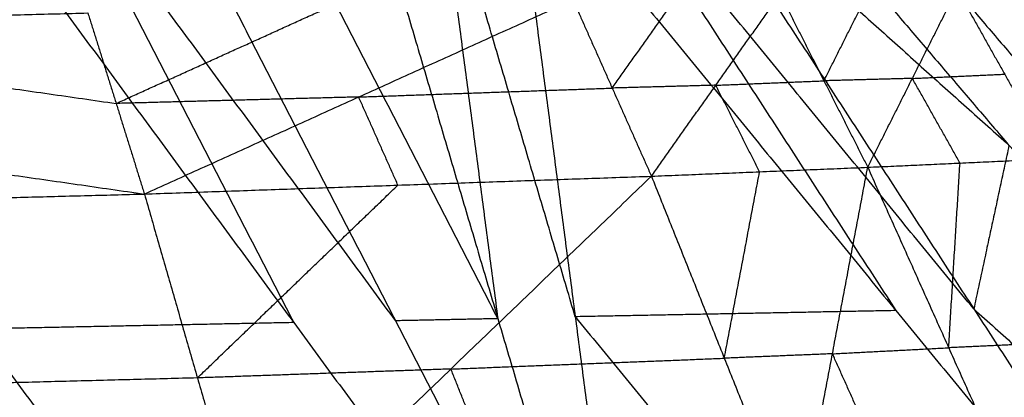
# Model space of a CAD drawing. Header units: millimetres. Extents: x -106 to 110, y -96 to 120.
# Tile 925 of 1020: x 105.055 to 107.422, y 13.771 to 14.679. Entities that reach past the tile are written whole.
import ezdxf

# ---------------------------------------------------------------- set-up
doc = ezdxf.new("R2010")
doc.units = ezdxf.units.MM
doc.header["$MEASUREMENT"] = 0
doc.layers.add('Default', color=7, linetype='Continuous', true_color=0x000000)

msp = doc.modelspace()

# ---------------------------------------------------------------- linework, layer by layer
at = {"layer": 'Default'}
for points in [[(107.3692, 15.1253, 12.6802), (107.8098, 14.3846, 12.0983), (108.2505, 13.6439, 11.5164)], [(106.2408, 15.1025, 11.995), (106.3902, 13.965, 10.9294), (106.5395, 12.8275, 9.8638)], [(106.2408, 15.1025, 11.995), (107.161, 13.9798, 11.392), (108.0812, 12.8572, 10.7891)], [(106.428, 15.1063, 12.108), (106.7945, 14.5431, 11.75), (107.161, 13.9798, 11.392)], [(107.3482, 13.9837, 11.505), (106.8881, 14.545, 11.8065), (106.428, 15.1063, 12.108)], [(106.6152, 15.1102, 12.2209), (107.3482, 13.9837, 11.505), (108.0812, 12.8572, 10.7891)], [(106.6152, 15.1102, 12.2209), (107.4328, 14.377, 11.8687), (108.2505, 13.6439, 11.5164)], [(106.8033, 15.114, 12.3352), (107.118, 14.7455, 12.1019), (107.4328, 14.377, 11.8687)], [(106.9914, 15.1178, 12.4494), (107.6209, 14.3808, 11.9829), (108.2505, 13.6439, 11.5164)], [(107.8098, 14.3846, 12.0983), (107.495, 14.7531, 12.3315), (107.1803, 15.1215, 12.5648)], [(105.1319, 15.0795, 11.3359), (105.4227, 14.5153, 10.932), (105.7135, 13.951, 10.5281)], [(105.9579, 13.9561, 10.6716), (105.5449, 14.5178, 11.0037), (105.1319, 15.0795, 11.3359)], [(105.3762, 15.0846, 11.4794), (105.9579, 13.9561, 10.6716), (106.5395, 12.8275, 9.8638)], [(106.204, 13.9612, 10.8178), (105.9132, 14.5255, 11.2217), (105.6223, 15.0897, 11.6256)], [(105.8685, 15.0948, 11.7718), (106.204, 13.9612, 10.8178), (106.5395, 12.8275, 9.8638)], [(106.0547, 15.0987, 11.8834), (106.1293, 14.5299, 11.3506), (106.204, 13.9612, 10.8178)], [(106.3902, 13.965, 10.9294), (106.2224, 14.5318, 11.4064), (106.0547, 15.0987, 11.8834)], [(104.8875, 15.0745, 11.1923), (105.7135, 13.951, 10.5281), (106.5395, 12.8275, 9.8638)], [(106.988, 14.5321, 13.6627), (107.0417, 14.6389, 13.6548), (107.0953, 14.7457, 13.6469)], [(107.0933, 14.3243, 13.634), (107.2006, 14.5378, 13.6181), (107.3079, 14.7514, 13.6022)], [(107.3079, 14.7514, 13.6022), (107.4224, 14.548, 13.5533), (107.5369, 14.3447, 13.5044)], [(105.3546, 14.26, 13.5833), (105.8697, 14.4932, 13.652), (106.3848, 14.7265, 13.7207)], [(106.3848, 14.7265, 13.7207), (106.4791, 14.5146, 13.7095), (106.5733, 14.3028, 13.6984)], [(106.4791, 14.5146, 13.7095), (106.5564, 14.6239, 13.7078), (106.6338, 14.7332, 13.7061)], [(106.5733, 14.3028, 13.6984), (106.728, 14.5214, 13.6949), (106.8828, 14.7399, 13.6915)], [(106.8828, 14.7399, 13.6915), (106.988, 14.5321, 13.6627), (107.0933, 14.3243, 13.634)], [(105.2867, 14.4776, 13.5719), (105.5442, 14.5942, 13.6062), (105.8018, 14.7109, 13.6406)], [(102.7753, 14.6302, 12.5464), (103.997, 14.6627, 13.0534), (105.2188, 14.6952, 13.5604)], [(105.2188, 14.6952, 13.5604), (105.2867, 14.4776, 13.5719), (105.3546, 14.26, 13.5833)], [(103.997, 14.6627, 13.0534), (104.6419, 14.5702, 13.3126), (105.2867, 14.4776, 13.5719)], [(102.7753, 14.6302, 12.5464), (104.065, 14.4451, 13.0649), (105.3546, 14.26, 13.5833)], [(106.728, 14.5214, 13.6949), (106.858, 14.5267, 13.6788), (106.988, 14.5321, 13.6627)], [(107.2006, 14.5378, 13.6181), (107.0943, 14.535, 13.6404), (106.988, 14.5321, 13.6627)], [(107.2006, 14.5378, 13.6181), (107.3115, 14.5429, 13.5857), (107.4224, 14.548, 13.5533)], [(107.3151, 14.3345, 13.5692), (107.2578, 14.4361, 13.5936), (107.2006, 14.5378, 13.6181)], [(105.8697, 14.4932, 13.652), (106.1744, 14.5039, 13.6808), (106.4791, 14.5146, 13.7095)], [(106.728, 14.5214, 13.6949), (106.6036, 14.518, 13.7022), (106.4791, 14.5146, 13.7095)], [(106.8333, 14.3135, 13.6662), (106.7807, 14.4174, 13.6805), (106.728, 14.5214, 13.6949)], [(105.8697, 14.4932, 13.652), (105.5782, 14.4854, 13.612), (105.2867, 14.4776, 13.5719)], [(105.964, 14.2814, 13.6409), (105.9169, 14.3873, 13.6464), (105.8697, 14.4932, 13.652)], [(107.4328, 14.377, 11.8687), (107.3905, 14.1803, 11.6868), (107.3482, 13.9837, 11.505)], [(107.0933, 14.3243, 13.634), (107.3151, 14.3345, 13.5692), (107.5369, 14.3447, 13.5044)], [(106.5733, 14.3028, 13.6984), (106.8333, 14.3135, 13.6662), (107.0933, 14.3243, 13.634)], [(106.9237, 13.4278, 13.6707), (107.0085, 13.876, 13.6523), (107.0933, 14.3243, 13.634)], [(107.0933, 14.3243, 13.634), (107.2878, 13.8905, 13.589), (107.4824, 13.4568, 13.5441)], [(107.2878, 13.8905, 13.589), (107.3014, 14.1125, 13.5791), (107.3151, 14.3345, 13.5692)], [(105.3546, 14.26, 13.5833), (105.964, 14.2814, 13.6409), (106.5733, 14.3028, 13.6984)], [(105.6093, 13.3761, 13.6341), (106.0913, 13.8394, 13.6662), (106.5733, 14.3028, 13.6984)], [(106.5733, 14.3028, 13.6984), (106.7485, 13.8653, 13.6845), (106.9237, 13.4278, 13.6707)], [(106.7485, 13.8653, 13.6845), (106.7909, 14.0894, 13.6754), (106.8333, 14.3135, 13.6662)], [(105.482, 13.818, 13.6087), (105.723, 14.0497, 13.6248), (105.964, 14.2814, 13.6409)], [(103.0461, 14.1993, 12.6792), (104.2004, 14.2296, 13.1313), (105.3546, 14.26, 13.5833)], [(105.3546, 14.26, 13.5833), (105.482, 13.818, 13.6087), (105.6093, 13.3761, 13.6341)], [(103.0461, 14.1993, 12.6792), (104.3277, 13.7877, 13.1566), (105.6093, 13.3761, 13.6341)], [(107.161, 13.9798, 11.392), (106.7756, 13.9724, 11.1607), (106.3902, 13.965, 10.9294)], [(106.3902, 13.965, 10.9294), (106.8503, 13.4037, 10.6279), (107.3103, 12.8424, 10.3265)], [(107.3482, 13.9837, 11.505), (107.757, 13.6171, 11.3289), (108.1658, 13.2505, 11.1527)], [(105.7135, 13.951, 10.5281), (105.3337, 13.9433, 10.3075), (104.9539, 13.9356, 10.0869)], [(105.9579, 13.9561, 10.6716), (106.0809, 13.9586, 10.7447), (106.204, 13.9612, 10.8178)], [(104.9539, 13.9356, 10.0869), (105.3668, 13.3739, 9.7547), (105.7798, 12.8122, 9.4226)], [(107.5096, 13.9007, 13.5242), (107.3987, 13.8956, 13.5566), (107.2878, 13.8905, 13.589)], [(107.0085, 13.876, 13.6523), (106.8785, 13.8707, 13.6684), (106.7485, 13.8653, 13.6845)], [(107.0085, 13.876, 13.6523), (107.1482, 13.8833, 13.6207), (107.2878, 13.8905, 13.589)], [(107.2031, 13.4423, 13.6074), (107.1058, 13.6592, 13.6299), (107.0085, 13.876, 13.6523)], [(106.0913, 13.8394, 13.6662), (106.4199, 13.8524, 13.6754), (106.7485, 13.8653, 13.6845)], [(106.0913, 13.8394, 13.6662), (105.7866, 13.8287, 13.6375), (105.482, 13.818, 13.6087)], [(106.2665, 13.4019, 13.6524), (106.1789, 13.6207, 13.6593), (106.0913, 13.8394, 13.6662)], [(105.482, 13.818, 13.6087), (104.9048, 13.8029, 13.3827), (104.3277, 13.7877, 13.1566)]]:
    msp.add_open_spline(points, degree=2, dxfattribs=at)

doc.saveas('drawing.dxf')
